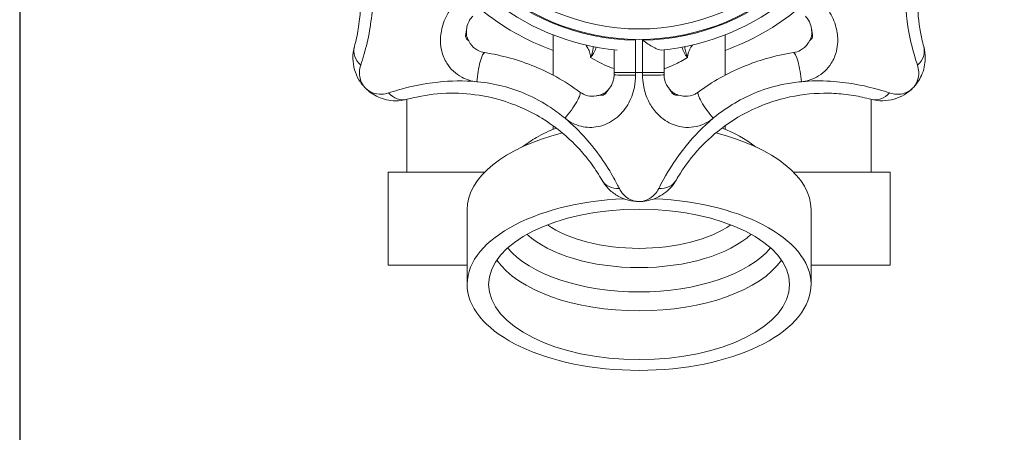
# Model space of a CAD drawing. Header units: millimetres. Extents: x 60394 to 199354, y 20895 to 166073.
# Tile 515 of 565: x 63913 to 63986, y 160454 to 160484. Entities that reach past the tile are written whole.
import ezdxf

# ---------------------------------------------------------------- set-up
doc = ezdxf.new("R2010")
doc.units = ezdxf.units.MM
doc.layers.add('UT_ZARIZENI - ZDROJ TEPLA', color=3, linetype='Continuous', lineweight=35)

msp = doc.modelspace()

# ---------------------------------------------------------------- linework, layer by layer
at = {"color": 8, "ltscale": 0.5}
msp.add_line((63912.847, 162010.531), (63912.847, 159548.653), dxfattribs=at)
at = {"layer": 'UT_ZARIZENI - ZDROJ TEPLA', "lineweight": 13}
for p, q in [((63945.851, 160483.263), (63945.85, 160483.263)), ((63952.247, 160479.931), (63952.247, 160482.913)), ((63964.947, 160479.931), (63964.947, 160482.913)), ((63971.342, 160483.263), (63971.344, 160483.263)), ((63958.341, 160480.132), (63958.341, 160482.513)), ((63958.852, 160482.513), (63958.852, 160480.132)), ((63956.754, 160481.815), (63956.754, 160480.132)), ((63960.44, 160480.132), (63960.44, 160481.815)), ((63958.341, 160480.132), (63956.754, 160480.132)), ((63960.44, 160480.132), (63958.852, 160480.132)), ((63956.354, 160478.912), (63956.355, 160478.911)), ((63960.84, 160478.912), (63960.839, 160478.911)), ((63941.452, 160478.151), (63941.452, 160472.764)), ((63975.742, 160478.151), (63975.742, 160472.764)), ((63952.247, 160475.942), (63952.247, 160476.201)), ((63964.947, 160475.942), (63964.947, 160476.201)), ((63940.055, 160472.764), (63947.18, 160472.764)), ((63940.055, 160472.764), (63940.055, 160465.906)), ((63970.013, 160472.764), (63977.139, 160472.764)), ((63977.139, 160472.764), (63977.139, 160465.906)), ((63945.897, 160464.483), (63945.897, 160469.982)), ((63971.297, 160464.483), (63971.297, 160469.982)), ((63940.055, 160465.906), (63945.897, 160465.906)), ((63971.297, 160465.906), (63977.139, 160465.906))]:
    msp.add_line(p, q, dxfattribs=at)
for radius in [16.598, 15.831]:
    msp.add_circle((63958.597, 160499.18), radius, dxfattribs=at)
for centre, radius, start, end in [((63958.597, 160499.18), 16.669, 225.87825, 269.12175), ((63958.597, 160499.18), 16.669, 270.87825, 314.12175), ((63958.597, 160499.18), 17.462, 230.35697, 264.64303), ((63958.597, 160499.18), 17.462, 275.35697, 309.64303), ((63958.597, 160499.18), 18.542, 230.70437, 249.97283), ((63958.597, 160499.18), 18.542, 290.02717, 309.29563), ((63951.304, 160482.822), 5.47, 174.88374, 175.38139), ((63965.944, 160482.827), 5.416, 4.61609, 5.11877), ((63958.597, 160499.18), 19.05, 269.23154, 270.76846), ((63952.229, 160482.421), 5.416, 319.61609, 320.11877), ((63965.007, 160482.456), 5.47, 219.88374, 220.38139)]:
    msp.add_arc(centre, radius, start, end, dxfattribs=at)
for centre, major_axis, ratio, start_param, end_param in [((63939.105, 160481.637), (-1.532, 0.418), 0.871363, 0, 1.059823), ((63978.089, 160481.637), (1.532, 0.418), 0.871363, 5.223363, 6.283185), ((63946.96, 160480.029), (0.238, 1.569), 0.177016, 0, 1.972063), ((63970.234, 160480.029), (-0.238, 1.569), 0.177016, 4.311122, 6.283185), ((63958.341, 160479.966), (-1.587, 0), 0.020815, 0, 1.57052), ((63958.852, 160479.966), (1.587, 0), 0.020815, 4.712666, 6.283185), ((63941.054, 160479.688), (0.418, -1.532), 0.871363, 5.223363, 6.283185), ((63953.284, 160477.41), (0.941, 1.278), 0.177016, 4.311122, 6.283185), ((63963.91, 160477.41), (-0.941, 1.278), 0.177016, 0, 1.972063), ((63976.14, 160479.688), (-0.418, -1.532), 0.871363, 0, 1.059823), ((63958.597, 160469.982), (-12.7, 0), 0.5, 5.174364, 6.283185), ((63958.597, 160475.307), (-6.35, 0), 0.5, 6.041818, 6.060978), ((63958.597, 160469.982), (12.7, 0), 0.5, 0, 1.108822), ((63958.597, 160475.307), (6.35, 0), 0.5, 0.222207, 0.241367), ((63957.219, 160472.992), (-1.378, -0.788), 0.871363, 0, 1.059823), ((63959.975, 160472.992), (1.378, -0.788), 0.871363, 5.223363, 6.283185), ((63958.597, 160464.483), (12.7, 0), 0.5, 1.658933, 7.765845), ((63958.597, 160471.313), (-8.334, 0), 0.5, 0.621542, 2.52005), ((63958.597, 160470.441), (-9.434, 0), 0.5, 0.498489, 2.643104), ((63958.597, 160469.177), (10.493, 0), 0.5, 3.530734, 5.894044), ((63958.597, 160468.087), (-11.112, 0), 0.5, 0.330311, 2.811282)]:
    msp.add_ellipse(centre, major_axis=major_axis, ratio=ratio, start_param=start_param, end_param=end_param, dxfattribs=at)
msp.add_ellipse((63958.597, 160464.483), major_axis=(-11.112, 0), ratio=0.5, dxfattribs=at)
for points, knots in [([(63931.622, 160496.423), (63931.77, 160496.339), (63931.938, 160496.239), (63932.655, 160495.784), (63933.32, 160495.302), (63934.544, 160494.161), (63935.092, 160493.552), (63936.209, 160492.019), (63936.733, 160491.072), (63937.346, 160489.522), (63937.525, 160488.959), (63937.893, 160487.443), (63938.01, 160486.457), (63938.026, 160485.03), (63938, 160484.535), (63937.899, 160483.562), (63937.817, 160483.096), (63937.678, 160482.454), (63937.623, 160482.238), (63937.573, 160482.055)], [0, 0, 0, 0, 0.117115, 0.117115, 0.450808, 0.450808, 0.734665, 0.734665, 1.095777, 1.095777, 1.293518, 1.293518, 1.624967, 1.624967, 1.807318, 1.807318, 2.015753, 2.015753, 2.146024, 2.146024, 2.146024, 2.146024]), ([(63979.621, 160482.055), (63979.576, 160482.219), (63979.528, 160482.409), (63979.342, 160483.237), (63979.213, 160484.047), (63979.154, 160485.72), (63979.197, 160486.539), (63979.491, 160488.412), (63979.79, 160489.452), (63980.452, 160490.982), (63980.724, 160491.507), (63981.536, 160492.839), (63982.151, 160493.62), (63983.149, 160494.639), (63983.517, 160494.971), (63984.277, 160495.588), (63984.664, 160495.86), (63985.216, 160496.215), (63985.408, 160496.329), (63985.572, 160496.423)], [0, 0, 0, 0, 0.116948, 0.116948, 0.45068, 0.45068, 0.734542, 0.734542, 1.095703, 1.095703, 1.293484, 1.293484, 1.624981, 1.624981, 1.807324, 1.807324, 2.015754, 2.015754, 2.146023, 2.146023, 2.146023, 2.146023]), ([(63938.038, 160480.677), (63938.117, 160480.912), (63938.205, 160481.189), (63938.436, 160482.005), (63938.579, 160482.595), (63938.792, 160483.814), (63938.868, 160484.428), (63938.947, 160485.752), (63938.939, 160486.477), (63938.872, 160487.194)], [-2.1460244, -2.1460244, -2.1460244, -2.1460244, -2.0157528, -2.0157528, -1.8073184, -1.8073184, -1.6249672, -1.6249672, -1.4189608, -1.4189608, -1.4189608, -1.4189608]), ([(63978.322, 160487.194), (63978.231, 160486.231), (63978.25, 160485.257), (63978.468, 160483.21), (63978.703, 160482.185), (63979.008, 160481.13), (63979.085, 160480.888), (63979.156, 160480.677)], [-0.7278011, -0.7278011, -0.7278011, -0.7278011, -0.4506795, -0.4506795, -0.1169483, -0.1169483, 0, 0, 0, 0]), ([(63945.169, 160485.39), (63944.953, 160485.174), (63944.758, 160484.933), (63944.346, 160484.303), (63944.164, 160483.898), (63943.955, 160483.118), (63943.913, 160482.749), (63943.937, 160482.159), (63943.968, 160481.935), (63944.02, 160481.721), (63944.099, 160481.4), (63944.228, 160481.09), (63944.672, 160480.38), (63945.056, 160480.021), (63945.842, 160479.604), (63946.225, 160479.491), (63946.611, 160479.455)], [-0.7051622, -0.7051622, -0.7051622, -0.7051622, -0.6289419, -0.6289419, -0.5157521, -0.5157521, -0.4153392, -0.4153392, -0.3525811, -0.3525811, -0.3525811, -0.2584069, -0.2584069, -0.1118757, -0.1118757, 0, 0, 0, 0]), ([(63970.583, 160479.455), (63970.969, 160479.491), (63971.352, 160479.604), (63972.138, 160480.021), (63972.522, 160480.38), (63972.966, 160481.09), (63973.095, 160481.4), (63973.174, 160481.721), (63973.226, 160481.935), (63973.257, 160482.159), (63973.281, 160482.749), (63973.239, 160483.118), (63973.029, 160483.898), (63972.848, 160484.304), (63972.436, 160484.933), (63972.24, 160485.174), (63972.025, 160485.39)], [-0.7051622, -0.7051622, -0.7051622, -0.7051622, -0.5932779, -0.5932779, -0.4467554, -0.4467554, -0.3525811, -0.3525811, -0.3525811, -0.2898204, -0.2898204, -0.1894033, -0.1894033, -0.0762107, -0.0762107, 0, 0, 0, 0]), ([(63945.856, 160483.31), (63945.86, 160483.364), (63945.868, 160483.417), (63945.913, 160483.652), (63945.981, 160483.829), (63946.145, 160484.099), (63946.224, 160484.201), (63946.314, 160484.291)], [0.4827806, 0.4827806, 0.4827806, 0.4827806, 0.5157521, 0.5157521, 0.6289419, 0.6289419, 0.7051622, 0.7051622, 0.7051622, 0.7051622]), ([(63970.88, 160484.291), (63970.97, 160484.201), (63971.049, 160484.099), (63971.213, 160483.829), (63971.281, 160483.652), (63971.326, 160483.417), (63971.334, 160483.364), (63971.338, 160483.31)], [0, 0, 0, 0, 0.0762107, 0.0762107, 0.1894033, 0.1894033, 0.2223817, 0.2223817, 0.2223817, 0.2223817]), ([(63945.85, 160483.263), (63945.842, 160483.2), (63945.828, 160483.139), (63945.796, 160482.985), (63945.781, 160482.896), (63945.791, 160482.718), (63945.831, 160482.64), (63945.933, 160482.533), (63945.994, 160482.505), (63946.012, 160482.468)], [-0.157569, -0.157569, -0.157569, -0.157569, -0.1341962, -0.1341962, -0.0967997, -0.0967997, -0.0481843, -0.0481843, 0, 0, 0, 0]), ([(63945.851, 160483.263), (63945.845, 160483.179), (63945.842, 160483.11), (63945.842, 160482.995), (63945.845, 160482.949), (63945.856, 160482.869), (63945.863, 160482.833), (63945.886, 160482.754), (63945.901, 160482.711), (63945.945, 160482.607), (63945.973, 160482.547), (63946.012, 160482.468), (63946.012, 160482.468), (63946.012, 160482.468)], [-0.157569, -0.157569, -0.157569, -0.157569, -0.1260552, -0.1260552, -0.0945414, -0.0945414, -0.0631286, -0.0631286, -0.0316148, -0.0316148, -0.0001011, -0.0001011, 0, 0, 0, 0]), ([(63971.182, 160482.468), (63971.192, 160482.488), (63971.215, 160482.505), (63971.284, 160482.559), (63971.336, 160482.602), (63971.41, 160482.745), (63971.417, 160482.855), (63971.382, 160483.069), (63971.357, 160483.164), (63971.344, 160483.263)], [-0.1632184, -0.1632184, -0.1632184, -0.1632184, -0.136904, -0.136904, -0.0948009, -0.0948009, -0.0424042, -0.0424042, -0.0056457, -0.0056457, -0.0056457, -0.0056457]), ([(63971.182, 160482.468), (63971.22, 160482.546), (63971.249, 160482.606), (63971.293, 160482.711), (63971.308, 160482.754), (63971.331, 160482.833), (63971.338, 160482.869), (63971.349, 160482.949), (63971.352, 160482.995), (63971.352, 160483.11), (63971.349, 160483.178), (63971.343, 160483.262), (63971.342, 160483.262), (63971.342, 160483.263)], [-0.1632184, -0.1632184, -0.1632184, -0.1632184, -0.1317039, -0.1317039, -0.1001893, -0.1001893, -0.0686748, -0.0686748, -0.0372845, -0.0372845, -0.00577, -0.00577, -0.0056457, -0.0056457, -0.0056457, -0.0056457]), ([(63971.344, 160483.263), (63971.343, 160483.271), (63971.342, 160483.279), (63971.34, 160483.294), (63971.339, 160483.302), (63971.338, 160483.31)], [-0.005859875, -0.005859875, -0.005859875, -0.005859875, -0.002929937, -0.002929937, 0, 0, 0, 0]), ([(63937.573, 160482.055), (63937.492, 160481.757), (63937.457, 160481.459), (63937.466, 160480.883), (63937.51, 160480.604), (63937.585, 160480.341), (63937.661, 160480.079), (63937.769, 160479.83), (63938.041, 160479.371), (63938.205, 160479.161), (63938.391, 160478.974)], [0, 0, 0, 0, 0.0944356, 0.0944356, 0.1888712, 0.1888712, 0.1888712, 0.2833068, 0.2833068, 0.3777424, 0.3777424, 0.3777424, 0.3777424]), ([(63947.198, 160481.599), (63947.017, 160481.626), (63946.835, 160481.687), (63946.458, 160481.895), (63946.27, 160482.065), (63946.087, 160482.33), (63946.047, 160482.398), (63946.012, 160482.468)], [0, 0, 0, 0, 0.1118757, 0.1118757, 0.2584069, 0.2584069, 0.305786, 0.305786, 0.305786, 0.305786]), ([(63954.654, 160482.169), (63954.725, 160482.062), (63954.795, 160481.952), (63954.914, 160481.725), (63954.96, 160481.603), (63955, 160481.4), (63955.01, 160481.328), (63955.016, 160481.253)], [-0.1344493, -0.1344493, -0.1344493, -0.1344493, -0.0767809, -0.0767809, -0.0258669, -0.0258669, 0.0007147, 0.0007147, 0.0007147, 0.0007147]), ([(63955.016, 160481.253), (63955.054, 160481.347), (63955.091, 160481.448), (63955.167, 160481.701), (63955.204, 160481.875), (63955.221, 160482.051)], [-0.00071465, -0.00071465, -0.00071465, -0.00071465, 0.02586688, 0.02586688, 0.05870772, 0.05870772, 0.05870772, 0.05870772]), ([(63955.016, 160481.253), (63955.177, 160481.426), (63955.303, 160481.62), (63955.399, 160481.891), (63955.415, 160481.949), (63955.428, 160482.008)], [-0.8761391, -0.8761391, -0.8761391, -0.8761391, -0.7749206, -0.7749206, -0.7481176, -0.7481176, -0.7481176, -0.7481176]), ([(63958.852, 160482.513), (63958.854, 160482.512), (63958.856, 160482.511), (63958.994, 160482.415), (63959.132, 160482.321), (63959.398, 160482.149), (63959.526, 160482.07), (63959.786, 160481.924), (63959.906, 160481.867), (63960.091, 160481.803), (63960.165, 160481.788), (63960.227, 160481.794), (63960.227, 160481.794), (63960.227, 160481.794)], [-0.7823026, -0.7823026, -0.7823026, -0.7823026, -0.781576, -0.781576, -0.7237568, -0.7237568, -0.6685498, -0.6685498, -0.6073684, -0.6073684, -0.5575028, -0.5575028, -0.5575028, -0.5575028, -0.5575028, -0.5575028]), ([(63961.971, 160482.047), (63961.986, 160481.897), (63962.016, 160481.752), (63962.089, 160481.486), (63962.133, 160481.365), (63962.178, 160481.253)], [0.62344278, 0.62344278, 0.62344278, 0.62344278, 0.65120131, 0.65120131, 0.6828378, 0.6828378, 0.6828378, 0.6828378]), ([(63962.178, 160481.253), (63962.185, 160481.342), (63962.197, 160481.428), (63962.235, 160481.592), (63962.26, 160481.669), (63962.324, 160481.813), (63962.361, 160481.881), (63962.439, 160482.012), (63962.48, 160482.075), (63962.527, 160482.148), (63962.533, 160482.158), (63962.54, 160482.169)], [-0.6828378, -0.6828378, -0.6828378, -0.6828378, -0.6512013, -0.6512013, -0.6195648, -0.6195648, -0.5863866, -0.5863866, -0.5532083, -0.5532083, -0.5476895, -0.5476895, -0.5476895, -0.5476895]), ([(63971.182, 160482.468), (63971.147, 160482.398), (63971.107, 160482.33), (63970.924, 160482.065), (63970.736, 160481.895), (63970.359, 160481.687), (63970.177, 160481.626), (63969.996, 160481.599)], [0.3993762, 0.3993762, 0.3993762, 0.3993762, 0.4467554, 0.4467554, 0.5932779, 0.5932779, 0.7051622, 0.7051622, 0.7051622, 0.7051622]), ([(63978.803, 160478.974), (63979.073, 160479.244), (63979.295, 160479.565), (63979.628, 160480.306), (63979.728, 160480.734), (63979.735, 160481.471), (63979.7, 160481.763), (63979.621, 160482.055)], [-0.0013827, -0.0013827, -0.0013827, -0.0013827, 0.1354324, 0.1354324, 0.2836954, 0.2836954, 0.3763597, 0.3763597, 0.3763597, 0.3763597]), ([(63954.225, 160478.688), (63953.676, 160479.093), (63953.092, 160479.467), (63951.971, 160480.086), (63951.437, 160480.343), (63950.891, 160480.569), (63950.298, 160480.815), (63949.689, 160481.025), (63948.451, 160481.37), (63947.823, 160481.504), (63947.198, 160481.599)], [0, 0, 0, 0, 0.1872347, 0.1872347, 0.3465396, 0.3465396, 0.3465396, 0.5198094, 0.5198094, 0.6930792, 0.6930792, 0.6930792, 0.6930792]), ([(63955.016, 160481.253), (63955.422, 160480.987), (63955.875, 160480.743), (63956.503, 160480.502), (63956.627, 160480.459), (63956.754, 160480.419)], [5.9493591, 5.9493591, 5.9493591, 5.9493591, 6.2098196, 6.2098196, 6.2724698, 6.2724698, 6.2724698, 6.2724698]), ([(63960.44, 160480.419), (63960.485, 160480.433), (63960.529, 160480.447), (63960.972, 160480.598), (63961.347, 160480.769), (63961.858, 160481.051), (63962.021, 160481.15), (63962.178, 160481.253)], [6.841994, 6.841994, 6.841994, 6.841994, 6.8641177, 6.8641177, 7.0647789, 7.0647789, 7.1655393, 7.1655393, 7.1655393, 7.1655393]), ([(63969.996, 160481.599), (63969.321, 160481.496), (63968.643, 160481.348), (63967.413, 160480.993), (63966.854, 160480.798), (63966.308, 160480.572), (63965.714, 160480.326), (63965.135, 160480.044), (63964.016, 160479.412), (63963.477, 160479.063), (63962.969, 160478.688)], [0, 0, 0, 0, 0.1872347, 0.1872347, 0.3465396, 0.3465396, 0.3465396, 0.5198094, 0.5198094, 0.6930792, 0.6930792, 0.6930792, 0.6930792]), ([(63938.391, 160478.974), (63938.293, 160479.073), (63938.208, 160479.186), (63938.07, 160479.435), (63938.017, 160479.571), (63937.984, 160479.716), (63937.95, 160479.861), (63937.936, 160480.017), (63937.951, 160480.34), (63937.982, 160480.508), (63938.038, 160480.677)], [-0.3777424, -0.3777424, -0.3777424, -0.3777424, -0.2833068, -0.2833068, -0.1888712, -0.1888712, -0.1888712, -0.0944356, -0.0944356, 0, 0, 0, 0]), ([(63979.156, 160480.677), (63979.211, 160480.511), (63979.242, 160480.346), (63979.264, 160479.933), (63979.222, 160479.696), (63979.06, 160479.29), (63978.945, 160479.117), (63978.803, 160478.974)], [-0.3763597, -0.3763597, -0.3763597, -0.3763597, -0.2836954, -0.2836954, -0.1354324, -0.1354324, 0.0013827, 0.0013827, 0.0013827, 0.0013827]), ([(63953.125, 160476.757), (63953.468, 160476.473), (63953.875, 160476.265), (63954.72, 160476.06), (63955.153, 160476.053), (63956.038, 160476.233), (63956.479, 160476.439), (63957.217, 160477.011), (63957.519, 160477.354), (63957.988, 160478.143), (63958.156, 160478.579), (63958.31, 160479.335), (63958.34, 160479.636), (63958.341, 160479.933)], [-0.705136, -0.705136, -0.705136, -0.705136, -0.5765835, -0.5765835, -0.4539853, -0.4539853, -0.3172874, -0.3172874, -0.193569, -0.193569, -0.0744496, -0.0744496, 0, 0, 0, 0]), ([(63956.754, 160479.966), (63956.754, 160479.842), (63956.739, 160479.717), (63956.664, 160479.402), (63956.582, 160479.221), (63956.443, 160479.022), (63956.415, 160478.985), (63956.385, 160478.949)], [0, 0, 0, 0, 0.0744496, 0.0744496, 0.193569, 0.193569, 0.2221912, 0.2221912, 0.2221912, 0.2221912]), ([(63956.754, 160480.132), (63956.754, 160480.104), (63956.754, 160480.077), (63956.754, 160480.022), (63956.754, 160479.994), (63956.754, 160479.966)], [0, 0, 0, 0, 0.00826295, 0.00826295, 0.0165259, 0.0165259, 0.0165259, 0.0165259]), ([(63958.341, 160479.933), (63958.341, 160479.966), (63958.341, 160480), (63958.341, 160480.066), (63958.341, 160480.099), (63958.341, 160480.132)], [-0.0165259, -0.0165259, -0.0165259, -0.0165259, -0.00826295, -0.00826295, 0, 0, 0, 0]), ([(63958.852, 160480.132), (63958.853, 160480.099), (63958.853, 160480.066), (63958.853, 160480), (63958.853, 160479.966), (63958.853, 160479.933)], [-0.0165259, -0.0165259, -0.0165259, -0.0165259, -0.00826295, -0.00826295, 0, 0, 0, 0]), ([(63958.853, 160479.933), (63958.853, 160479.696), (63958.873, 160479.455), (63958.972, 160478.844), (63959.08, 160478.484), (63959.367, 160477.85), (63959.538, 160477.57), (63960.037, 160476.947), (63960.412, 160476.635), (63961.199, 160476.227), (63961.619, 160476.108), (63962.57, 160476.053), (63963.113, 160476.173), (63963.756, 160476.522), (63963.919, 160476.633), (63964.069, 160476.757)], [-0.705136, -0.705136, -0.705136, -0.705136, -0.6456382, -0.6456382, -0.5504418, -0.5504418, -0.4645313, -0.4645313, -0.3325447, -0.3325447, -0.2108258, -0.2108258, -0.056171, -0.056171, 0, 0, 0, 0]), ([(63960.44, 160479.966), (63960.44, 160479.994), (63960.44, 160480.022), (63960.44, 160480.077), (63960.44, 160480.104), (63960.44, 160480.132)], [0, 0, 0, 0, 0.00826295, 0.00826295, 0.0165259, 0.0165259, 0.0165259, 0.0165259]), ([(63960.809, 160478.949), (63960.739, 160479.033), (63960.676, 160479.126), (63960.551, 160479.363), (63960.498, 160479.513), (63960.449, 160479.767), (63960.44, 160479.867), (63960.44, 160479.966)], [0.4829448, 0.4829448, 0.4829448, 0.4829448, 0.5504418, 0.5504418, 0.6456382, 0.6456382, 0.705136, 0.705136, 0.705136, 0.705136]), ([(63946.611, 160479.455), (63945.647, 160479.546), (63944.674, 160479.527), (63942.627, 160479.309), (63941.602, 160479.074), (63940.547, 160478.769), (63940.305, 160478.692), (63940.094, 160478.621)], [-0.7278011, -0.7278011, -0.7278011, -0.7278011, -0.4506795, -0.4506795, -0.1169483, -0.1169483, 0, 0, 0, 0]), ([(63953.125, 160476.757), (63952.787, 160477.037), (63952.437, 160477.298), (63951.51, 160477.916), (63950.911, 160478.245), (63949.15, 160479.017), (63947.936, 160479.324), (63946.66, 160479.45), (63946.639, 160479.452), (63946.619, 160479.454)], [-1.4189599, -1.4189599, -1.4189599, -1.4189599, -1.2934836, -1.2934836, -1.0957033, -1.0957033, -0.7345416, -0.7345416, -0.72855, -0.72855, -0.72855, -0.72855]), ([(63970.583, 160479.455), (63970.147, 160479.414), (63969.714, 160479.351), (63968.622, 160479.133), (63967.966, 160478.942), (63966.176, 160478.243), (63965.1, 160477.602), (63964.106, 160476.787), (63964.088, 160476.772), (63964.069, 160476.757)], [-1.4189608, -1.4189608, -1.4189608, -1.4189608, -1.2935176, -1.2935176, -1.0957775, -1.0957775, -0.7346647, -0.7346647, -0.727801, -0.727801, -0.727801, -0.727801]), ([(63977.1, 160478.621), (63976.865, 160478.7), (63976.588, 160478.788), (63975.772, 160479.019), (63975.182, 160479.162), (63973.963, 160479.375), (63973.349, 160479.451), (63972.025, 160479.53), (63971.3, 160479.522), (63970.583, 160479.455)], [-2.1460244, -2.1460244, -2.1460244, -2.1460244, -2.0157528, -2.0157528, -1.8073184, -1.8073184, -1.6249672, -1.6249672, -1.4189608, -1.4189608, -1.4189608, -1.4189608]), ([(63940.094, 160478.621), (63939.928, 160478.566), (63939.763, 160478.535), (63939.35, 160478.513), (63939.113, 160478.555), (63938.707, 160478.717), (63938.534, 160478.832), (63938.391, 160478.974)], [-0.3763597, -0.3763597, -0.3763597, -0.3763597, -0.2836954, -0.2836954, -0.1354324, -0.1354324, 0.0013827, 0.0013827, 0.0013827, 0.0013827]), ([(63938.391, 160478.974), (63938.661, 160478.704), (63938.981, 160478.482), (63939.723, 160478.149), (63940.151, 160478.049), (63940.888, 160478.042), (63941.179, 160478.077), (63941.472, 160478.156)], [-0.0013827, -0.0013827, -0.0013827, -0.0013827, 0.1354324, 0.1354324, 0.2836954, 0.2836954, 0.3763597, 0.3763597, 0.3763597, 0.3763597]), ([(63941.472, 160478.156), (63941.636, 160478.201), (63941.826, 160478.249), (63942.654, 160478.435), (63943.464, 160478.564), (63945.137, 160478.623), (63945.956, 160478.58), (63947.829, 160478.286), (63948.869, 160477.987), (63950.399, 160477.325), (63950.924, 160477.053), (63952.256, 160476.241), (63953.037, 160475.626), (63954.056, 160474.628), (63954.388, 160474.26), (63955.005, 160473.5), (63955.277, 160473.113), (63955.632, 160472.561), (63955.746, 160472.369), (63955.84, 160472.205)], [0, 0, 0, 0, 0.116948, 0.116948, 0.45068, 0.45068, 0.734542, 0.734542, 1.095703, 1.095703, 1.293484, 1.293484, 1.624981, 1.624981, 1.807324, 1.807324, 2.015754, 2.015754, 2.146023, 2.146023, 2.146023, 2.146023]), ([(63955.679, 160478.464), (63955.593, 160478.435), (63955.504, 160478.413), (63955.213, 160478.367), (63955.004, 160478.374), (63954.594, 160478.47), (63954.395, 160478.563), (63954.225, 160478.688)], [0.3992055, 0.3992055, 0.3992055, 0.3992055, 0.4539853, 0.4539853, 0.5765835, 0.5765835, 0.705136, 0.705136, 0.705136, 0.705136]), ([(63955.679, 160478.464), (63955.761, 160478.492), (63955.824, 160478.514), (63955.929, 160478.557), (63955.97, 160478.577), (63956.042, 160478.617), (63956.072, 160478.637), (63956.137, 160478.686), (63956.172, 160478.716), (63956.253, 160478.797), (63956.299, 160478.848), (63956.354, 160478.912), (63956.354, 160478.912), (63956.354, 160478.912)], [-0.163218, -0.163218, -0.163218, -0.163218, -0.1317035, -0.1317035, -0.1001891, -0.1001891, -0.0686746, -0.0686746, -0.0372845, -0.0372845, -0.00577, -0.00577, -0.0056456, -0.0056456, -0.0056456, -0.0056456]), ([(63955.679, 160478.464), (63955.7, 160478.471), (63955.728, 160478.467), (63955.815, 160478.456), (63955.883, 160478.45), (63956.036, 160478.499), (63956.119, 160478.572), (63956.246, 160478.748), (63956.295, 160478.832), (63956.355, 160478.911)], [-0.163218, -0.163218, -0.163218, -0.163218, -0.1368648, -0.1368648, -0.0946996, -0.0946996, -0.0423077, -0.0423077, -0.0056456, -0.0056456, -0.0056456, -0.0056456]), ([(63956.355, 160478.911), (63956.36, 160478.918), (63956.365, 160478.924), (63956.375, 160478.936), (63956.38, 160478.943), (63956.385, 160478.949)], [-0.005859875, -0.005859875, -0.005859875, -0.005859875, -0.002929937, -0.002929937, 0, 0, 0, 0]), ([(63960.839, 160478.911), (63960.877, 160478.861), (63960.911, 160478.808), (63960.997, 160478.677), (63961.049, 160478.603), (63961.182, 160478.485), (63961.266, 160478.457), (63961.414, 160478.455), (63961.476, 160478.477), (63961.515, 160478.464)], [-0.1575688, -0.1575688, -0.1575688, -0.1575688, -0.1341954, -0.1341954, -0.0967981, -0.0967981, -0.0481816, -0.0481816, 0, 0, 0, 0]), ([(63960.84, 160478.912), (63960.894, 160478.849), (63960.941, 160478.797), (63961.022, 160478.716), (63961.057, 160478.686), (63961.122, 160478.637), (63961.152, 160478.617), (63961.224, 160478.577), (63961.265, 160478.557), (63961.37, 160478.515), (63961.432, 160478.492), (63961.515, 160478.464), (63961.515, 160478.464), (63961.515, 160478.464)], [-0.1575688, -0.1575688, -0.1575688, -0.1575688, -0.126055, -0.126055, -0.0945413, -0.0945413, -0.063129, -0.063129, -0.0316153, -0.0316153, -0.0001015, -0.0001015, 0, 0, 0, 0]), ([(63961.354, 160472.205), (63961.438, 160472.353), (63961.538, 160472.521), (63961.993, 160473.238), (63962.475, 160473.903), (63963.616, 160475.127), (63964.225, 160475.675), (63965.758, 160476.792), (63966.705, 160477.316), (63968.255, 160477.93), (63968.818, 160478.108), (63970.334, 160478.476), (63971.32, 160478.593), (63972.747, 160478.609), (63973.242, 160478.583), (63974.215, 160478.482), (63974.681, 160478.4), (63975.323, 160478.261), (63975.539, 160478.206), (63975.722, 160478.156)], [0, 0, 0, 0, 0.117115, 0.117115, 0.450808, 0.450808, 0.734665, 0.734665, 1.095777, 1.095777, 1.293518, 1.293518, 1.624967, 1.624967, 1.807318, 1.807318, 2.015753, 2.015753, 2.146024, 2.146024, 2.146024, 2.146024]), ([(63962.969, 160478.688), (63962.894, 160478.633), (63962.814, 160478.585), (63962.499, 160478.429), (63962.237, 160478.372), (63961.822, 160478.384), (63961.664, 160478.413), (63961.515, 160478.464)], [0, 0, 0, 0, 0.056171, 0.056171, 0.2108258, 0.2108258, 0.3059305, 0.3059305, 0.3059305, 0.3059305]), ([(63975.722, 160478.156), (63976.02, 160478.075), (63976.318, 160478.041), (63976.894, 160478.049), (63977.173, 160478.093), (63977.436, 160478.168), (63977.698, 160478.244), (63977.947, 160478.352), (63978.406, 160478.624), (63978.616, 160478.788), (63978.803, 160478.974)], [0, 0, 0, 0, 0.0944356, 0.0944356, 0.1888712, 0.1888712, 0.1888712, 0.2833068, 0.2833068, 0.3777424, 0.3777424, 0.3777424, 0.3777424]), ([(63978.803, 160478.974), (63978.704, 160478.876), (63978.591, 160478.791), (63978.342, 160478.653), (63978.206, 160478.6), (63978.061, 160478.567), (63977.916, 160478.533), (63977.76, 160478.519), (63977.437, 160478.534), (63977.269, 160478.565), (63977.1, 160478.621)], [-0.3777424, -0.3777424, -0.3777424, -0.3777424, -0.2833068, -0.2833068, -0.1888712, -0.1888712, -0.1888712, -0.0944356, -0.0944356, 0, 0, 0, 0]), ([(63957.143, 160471.56), (63957.033, 160471.781), (63956.899, 160472.039), (63956.485, 160472.779), (63956.169, 160473.298), (63955.458, 160474.31), (63955.078, 160474.799), (63954.197, 160475.79), (63953.679, 160476.298), (63953.125, 160476.757)], [-2.1460234, -2.1460234, -2.1460234, -2.1460234, -2.0157544, -2.0157544, -1.807324, -1.807324, -1.6249806, -1.6249806, -1.4189599, -1.4189599, -1.4189599, -1.4189599]), ([(63964.069, 160476.757), (63963.324, 160476.14), (63962.649, 160475.439), (63961.356, 160473.838), (63960.797, 160472.947), (63960.267, 160471.985), (63960.15, 160471.758), (63960.051, 160471.56)], [-0.727801, -0.727801, -0.727801, -0.727801, -0.4508082, -0.4508082, -0.1171148, -0.1171148, 0, 0, 0, 0]), ([(63949.997, 160474.655), (63950.323, 160474.906), (63950.665, 160475.132), (63951.484, 160475.603), (63951.969, 160475.834), (63952.473, 160476.035)], [3.7166634, 3.7166634, 3.7166634, 3.7166634, 3.8568482, 3.8568482, 4.0392519, 4.0392519, 4.0392519, 4.0392519]), ([(63955.84, 160472.205), (63955.994, 160471.937), (63956.179, 160471.702), (63956.593, 160471.3), (63956.821, 160471.134), (63957.06, 160471.002), (63957.3, 160470.869), (63957.552, 160470.77), (63958.069, 160470.638), (63958.333, 160470.605), (63958.597, 160470.605)], [0, 0, 0, 0, 0.0944356, 0.0944356, 0.1888712, 0.1888712, 0.1888712, 0.2833068, 0.2833068, 0.3777424, 0.3777424, 0.3777424, 0.3777424]), ([(63958.597, 160470.605), (63958.979, 160470.605), (63959.362, 160470.674), (63960.122, 160470.963), (63960.496, 160471.195), (63961.021, 160471.711), (63961.203, 160471.942), (63961.354, 160472.205)], [-0.0013827, -0.0013827, -0.0013827, -0.0013827, 0.1354324, 0.1354324, 0.2836954, 0.2836954, 0.3763597, 0.3763597, 0.3763597, 0.3763597]), ([(63958.597, 160470.605), (63958.457, 160470.605), (63958.317, 160470.625), (63958.044, 160470.703), (63957.911, 160470.763), (63957.784, 160470.841), (63957.658, 160470.92), (63957.538, 160471.02), (63957.32, 160471.259), (63957.223, 160471.399), (63957.143, 160471.56)], [-0.3777424, -0.3777424, -0.3777424, -0.3777424, -0.2833068, -0.2833068, -0.1888712, -0.1888712, -0.1888712, -0.0944356, -0.0944356, 0, 0, 0, 0]), ([(63960.051, 160471.56), (63959.972, 160471.402), (63959.877, 160471.264), (63959.601, 160470.957), (63959.404, 160470.819), (63959.002, 160470.646), (63958.799, 160470.605), (63958.597, 160470.605)], [-0.3763597, -0.3763597, -0.3763597, -0.3763597, -0.2836954, -0.2836954, -0.1354324, -0.1354324, 0.0013827, 0.0013827, 0.0013827, 0.0013827])]:
    msp.add_open_spline(points, degree=3, knots=knots, dxfattribs=at)
for points in [[(63945.856, 160483.31), (63945.854, 160483.294), (63945.852, 160483.279), (63945.85, 160483.263)], [(63961.766, 160482.008), (63961.829, 160481.728), (63961.974, 160481.471), (63962.178, 160481.253)], [(63946.619, 160479.454), (63946.616, 160479.455), (63946.613, 160479.455), (63946.611, 160479.455)], [(63960.809, 160478.949), (63960.819, 160478.937), (63960.829, 160478.924), (63960.839, 160478.911)], [(63964.721, 160476.035), (63965.613, 160475.679), (63966.446, 160475.234), (63967.197, 160474.655)]]:
    msp.add_open_spline(points, degree=3, dxfattribs=at)

doc.saveas('drawing.dxf')
